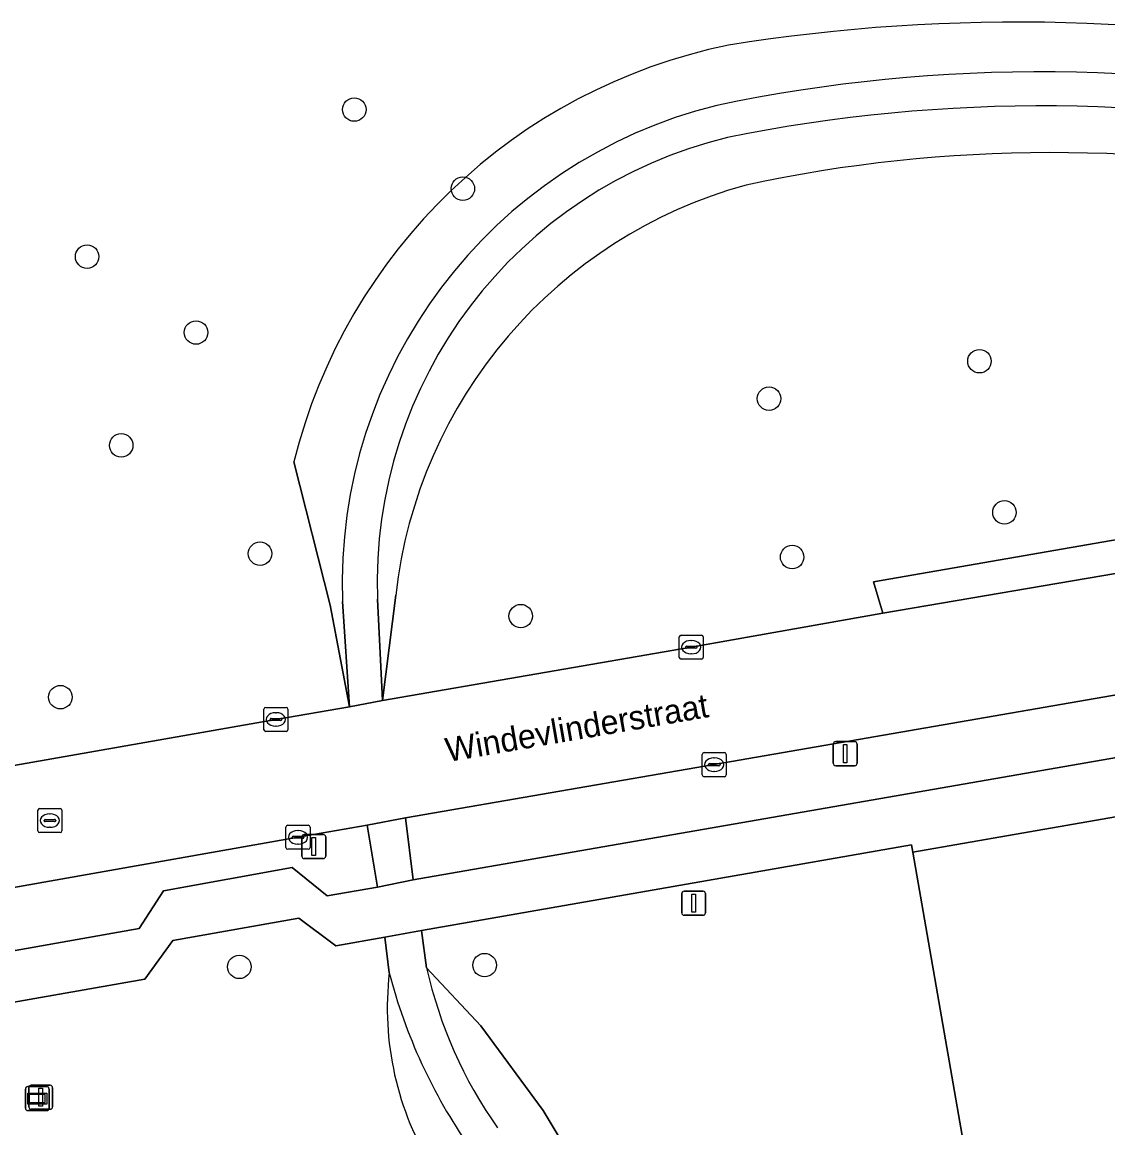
# Model space of a CAD drawing. Extents: x 162879 to 165540, y 384011 to 385181.
# Drawn here: x 164349.04 to 164394.26, y 384881.82 to 384927.86 of the extents above; entities that cross this region are included whole.
import ezdxf

# ---------------------------------------------------------------- set-up
doc = ezdxf.new("R2010")
doc.units = 0
for name, color, linetype in [('IMGEO_Boom', 7, 'Continuous'), ('IMGEO_Groenvoorziening', 7, 'Continuous'), ('IMGEO_Haag', 7, 'Continuous'), ('IMGEO_Kolk', 7, 'Continuous'), ('IMGEO_Lichtmast', 7, 'Continuous'), ('IMGEO_Openbare_ruimte_label', 7, 'Continuous'), ('IMGEO_Pand', 7, 'Continuous'), ('IMGEO_Rijbaan_lokaal_open', 7, 'Continuous'), ('IMGEO_Rioolput', 7, 'Continuous'), ('IMGEO_Verkeersbordpaal', 7, 'Continuous'), ('IMGEO_Verklikker', 7, 'Continuous'), ('IMGEO_Vlaggenmast', 7, 'Continuous'), ('IMGEO_Voetpad_gesloten', 7, 'Continuous'), ('IMGEO_Voetpad_open', 7, 'Continuous')]:
    doc.layers.add(name, color=color, linetype=linetype)

msp = doc.modelspace()

# ---------------------------------------------------------------- linework, layer by layer
at = {"layer": 'IMGEO_Boom'}
for centre in [(164362.877, 384924.218), (164367.397, 384920.926), (164351.75, 384918.095), (164356.288, 384914.936), (164388.909, 384913.741), (164380.147, 384912.182), (164353.172, 384910.237), (164389.949, 384907.447), (164358.952, 384905.728), (164381.11, 384905.587), (164369.808, 384903.129), (164350.638, 384899.753), (164358.091, 384888.523), (164368.304, 384888.597)]:
    msp.add_circle(centre, 0.489, dxfattribs=at)
at = {"layer": 'IMGEO_Groenvoorziening'}
for points in [[(164364.602, 384904.006), (164364.055, 384899.618), (164376.909, 384901.833), (164384.882, 384903.246), (164384.5, 384904.561), (164415.099, 384909.871), (164426.153, 384845.711)], [(164424.602, 384845.653), (164420.558, 384837.729), (164416.717, 384830.079), (164416.825, 384829.956), (164417.899, 384829.423), (164418.868, 384831.373), (164426.153, 384845.711), (164415.099, 384909.871), (164384.5, 384904.561), (164384.882, 384903.246), (164395.224, 384905.013), (164396.438, 384905.252), (164397.133, 384905.389), (164408.44, 384907.399)], [(164335.24, 384894.555), (164335.956, 384894.69), (164336.274, 384894.735), (164359.614, 384898.825), (164362.674, 384899.357), (164361.866, 384903.582), (164360.36, 384909.557)], [(164360.36, 384909.557), (164361.866, 384903.582), (164362.674, 384899.357), (164362.381, 384903.737)], [(164363.844, 384903.827), (164364.055, 384899.618), (164364.602, 384904.006)], [(164331.073, 384886.074), (164353.918, 384890.128), (164354.935, 384891.689), (164360.296, 384892.656), (164361.749, 384891.483), (164363.843, 384891.845), (164363.408, 384894.423), (164360.533, 384893.919), (164337.156, 384889.792), (164336.835, 384889.729), (164336.11, 384889.587), (164335.381, 384889.417)], [(164413.273, 384819.702), (164414.028, 384821.278), (164411.891, 384820.821), (164410.217, 384820.529), (164399.147, 384818.6), (164386.131, 384893.296), (164386.081, 384893.604), (164365.679, 384890.032), (164365.887, 384888.485), (164368.151, 384886.072), (164370.745, 384882.539), (164375.838, 384874.063)], [(164364.336, 384888.28), (164364.147, 384889.763), (164362.112, 384889.402), (164360.574, 384890.555), (164355.327, 384889.627), (164354.16, 384888.007), (164330.526, 384883.863)], [(164375.838, 384874.063), (164370.745, 384882.539), (164368.151, 384886.072), (164365.887, 384888.485)]]:
    msp.add_lwpolyline(points, dxfattribs=at)
msp.add_lwpolyline([(164365.331, 384892.141), (164398.442, 384897.913), (164397.999, 384900.415), (164397.373, 384900.342), (164396.211, 384900.134), (164377.867, 384896.944), (164365.016, 384894.726)], close=True, dxfattribs=at)
for centre, radius, start, end in [((164390.5, 384851.951), 75.909, 77.8461, 99.12881), ((164390.5, 384851.951), 75.909, 77.8461, 99.12881), ((164383.162, 384903.874), 23.5, 101.5499, 166.0059), ((164383.162, 384903.874), 23.5, 101.5499, 166.0059), ((164391.449, 384860.119), 65.671, 77.08677, 101.84702), ((164382.908, 384904.455), 20.54, 103.9198, 182.0021), ((164391.519, 384858.417), 65.955, 77.49864, 101.45927), ((164382.914, 384904.512), 19.083, 103.6348, 182.0574), ((164391.901, 384861.951), 60.476, 78.01144, 102.12914), ((164391.901, 384861.951), 60.476, 78.01144, 102.12914), ((164384.507, 384901.763), 20.031, 105.3822, 173.5712), ((164384.507, 384901.763), 20.031, 105.3822, 173.5712), ((164384.047, 384892.553), 18.61, 192.6275, 215.2225), ((164376.984, 384886.811), 12.733, 173.3755, 211.8406), ((164376.984, 384886.811), 12.733, 173.3755, 211.8406), ((164386.078, 384893.891), 22.455, 194.4709, 214.94)]:
    msp.add_arc(centre, radius, start, end, dxfattribs=at)
at = {"layer": 'IMGEO_Haag'}
msp.add_lwpolyline([(164424.602, 384845.653), (164420.558, 384837.729), (164416.717, 384830.079), (164416.825, 384829.956), (164417.899, 384829.423), (164418.868, 384831.373), (164426.153, 384845.711), (164415.099, 384909.871), (164384.5, 384904.561), (164384.882, 384903.246), (164395.224, 384905.013), (164396.438, 384905.252), (164397.133, 384905.389), (164408.44, 384907.399), (164414.013, 384908.39)], dxfattribs=at)
at = {"layer": 'IMGEO_Kolk'}
for p, q in [((164376.409, 384901.409), (164376.409, 384902.261)), ((164376.484, 384902.335), (164377.336, 384902.335)), ((164377.41, 384902.261), (164377.41, 384901.409)), ((164376.668, 384901.829), (164376.668, 384901.841)), ((164377.106, 384901.792), (164376.708, 384901.792)), ((164376.711, 384901.878), (164377.109, 384901.878)), ((164376.897, 384902.115), (164376.922, 384902.115)), ((164377.152, 384901.841), (164377.152, 384901.829)), ((164377.336, 384901.335), (164376.484, 384901.335)), ((164376.92, 384901.555), (164376.895, 384901.555)), ((164359.113, 384898.4), (164359.113, 384899.252)), ((164359.188, 384899.326), (164360.04, 384899.326)), ((164359.601, 384899.106), (164359.626, 384899.106)), ((164360.114, 384899.252), (164360.114, 384898.4)), ((164359.372, 384898.82), (164359.372, 384898.832)), ((164359.81, 384898.783), (164359.412, 384898.783)), ((164359.415, 384898.869), (164359.813, 384898.869)), ((164359.856, 384898.832), (164359.856, 384898.82)), ((164360.04, 384898.326), (164359.188, 384898.326)), ((164359.624, 384898.546), (164359.599, 384898.546)), ((164377.366, 384896.517), (164377.366, 384897.369)), ((164377.441, 384897.443), (164378.293, 384897.443)), ((164377.854, 384897.223), (164377.879, 384897.223)), ((164378.367, 384897.369), (164378.367, 384896.517)), ((164377.625, 384896.937), (164377.625, 384896.949)), ((164378.063, 384896.9), (164377.665, 384896.9)), ((164377.668, 384896.986), (164378.066, 384896.986)), ((164378.109, 384896.949), (164378.109, 384896.937)), ((164378.293, 384896.443), (164377.441, 384896.443)), ((164377.877, 384896.663), (164377.852, 384896.663)), ((164360.107, 384894.419), (164360.959, 384894.419)), ((164360.032, 384893.493), (164360.032, 384894.345)), ((164360.334, 384893.962), (164360.732, 384893.962)), ((164360.52, 384894.199), (164360.545, 384894.199)), ((164361.033, 384894.345), (164361.033, 384893.493)), ((164360.291, 384893.913), (164360.291, 384893.925)), ((164360.729, 384893.876), (164360.331, 384893.876)), ((164360.543, 384893.639), (164360.518, 384893.639)), ((164360.775, 384893.925), (164360.775, 384893.913)), ((164360.959, 384893.419), (164360.107, 384893.419))]:
    msp.add_line(p, q, dxfattribs=at)
for points in [[(164376.409, 384901.409), (164376.409, 384902.261)], [(164376.484, 384902.335), (164377.336, 384902.335)], [(164377.41, 384902.261), (164377.41, 384901.409)], [(164377.336, 384901.335), (164376.484, 384901.335)], [(164359.113, 384898.4), (164359.113, 384899.252)], [(164359.188, 384899.326), (164360.04, 384899.326)], [(164360.114, 384899.252), (164360.114, 384898.4)], [(164360.04, 384898.326), (164359.188, 384898.326)], [(164377.366, 384896.517), (164377.366, 384897.369)], [(164377.441, 384897.443), (164378.293, 384897.443)], [(164378.367, 384897.369), (164378.367, 384896.517)], [(164378.293, 384896.443), (164377.441, 384896.443)], [(164360.107, 384894.419), (164360.959, 384894.419)], [(164360.032, 384893.493), (164360.032, 384894.345)], [(164361.033, 384894.345), (164361.033, 384893.493)], [(164360.959, 384893.419), (164360.107, 384893.419)]]:
    msp.add_lwpolyline(points, dxfattribs=at)
for centre, radius, start, end in [((164376.486, 384902.259), 0.0765, 91.552, 178.448), ((164376.486, 384902.259), 0.0765, 91.552, 178.448), ((164377.334, 384902.259), 0.0765, 1.552, 88.448), ((164377.334, 384902.259), 0.0765, 1.552, 88.448), ((164376.708, 384901.838), 0.0403, 85.8775, 175.7526), ((164376.705, 384901.828), 0.0366, 178.938, 274.7102), ((164377.109, 384901.835), 0.043, 264.8664, 352.4533), ((164377.113, 384901.84), 0.0386, 1.7309, 96.639), ((164376.486, 384901.411), 0.0765, 181.552, 268.448), ((164376.486, 384901.411), 0.0765, 181.552, 268.448), ((164377.334, 384901.411), 0.0765, 271.552, 358.448), ((164377.334, 384901.411), 0.0765, 271.552, 358.448), ((164359.19, 384899.25), 0.0765, 91.552, 178.448), ((164359.19, 384899.25), 0.0765, 91.552, 178.448), ((164360.038, 384899.25), 0.0765, 1.552, 88.448), ((164360.038, 384899.25), 0.0765, 1.552, 88.448), ((164359.412, 384898.829), 0.0403, 85.8775, 175.7526), ((164359.409, 384898.819), 0.0366, 178.938, 274.7102), ((164359.813, 384898.826), 0.043, 264.8664, 352.4533), ((164359.817, 384898.831), 0.0386, 1.7309, 96.639), ((164359.19, 384898.402), 0.0765, 181.552, 268.448), ((164359.19, 384898.402), 0.0765, 181.552, 268.448), ((164360.038, 384898.402), 0.0765, 271.552, 358.448), ((164360.038, 384898.402), 0.0765, 271.552, 358.448), ((164377.443, 384897.367), 0.0765, 91.552, 178.448), ((164377.443, 384897.367), 0.0765, 91.552, 178.448), ((164378.291, 384897.367), 0.0765, 1.552, 88.448), ((164378.291, 384897.367), 0.0765, 1.552, 88.448), ((164377.665, 384896.946), 0.0403, 85.8775, 175.7526), ((164377.662, 384896.936), 0.0366, 178.938, 274.7102), ((164378.066, 384896.943), 0.043, 264.8664, 352.4533), ((164378.07, 384896.948), 0.0386, 1.7309, 96.639), ((164377.443, 384896.519), 0.0765, 181.552, 268.448), ((164377.443, 384896.519), 0.0765, 181.552, 268.448), ((164378.291, 384896.519), 0.0765, 271.552, 358.448), ((164378.291, 384896.519), 0.0765, 271.552, 358.448), ((164360.109, 384894.343), 0.0765, 91.552, 178.448), ((164360.109, 384894.343), 0.0765, 91.552, 178.448), ((164360.957, 384894.343), 0.0765, 1.552, 88.448), ((164360.957, 384894.343), 0.0765, 1.552, 88.448), ((164360.331, 384893.922), 0.0403, 85.8775, 175.7526), ((164360.736, 384893.924), 0.0386, 1.7309, 96.639), ((164360.109, 384893.495), 0.0765, 181.552, 268.448), ((164360.109, 384893.495), 0.0765, 181.552, 268.448), ((164360.328, 384893.912), 0.0366, 178.938, 274.7102), ((164360.732, 384893.919), 0.043, 264.8664, 352.4533), ((164360.957, 384893.495), 0.0765, 271.552, 358.448), ((164360.957, 384893.495), 0.0765, 271.552, 358.448)]:
    msp.add_arc(centre, radius, start, end, dxfattribs=at)
for centre, major_axis, ratio, start_param, end_param in [((164376.896, 384901.835), (-0.387, 0.002), 0.722429, 4.712389, 7.853982), ((164376.921, 384901.835), (-0.39, 0.002), 0.717154, 1.570796, 4.712389), ((164359.6, 384898.826), (-0.387, 0.002), 0.722429, 4.712389, 7.853982), ((164359.625, 384898.826), (-0.39, 0.002), 0.717154, 1.570796, 4.712389), ((164377.853, 384896.943), (-0.387, 0.002), 0.722429, 4.712389, 7.853982), ((164377.878, 384896.943), (-0.39, 0.002), 0.717154, 1.570796, 4.712389), ((164360.519, 384893.919), (-0.387, 0.002), 0.722429, 4.712389, 7.853982), ((164360.544, 384893.919), (-0.39, 0.002), 0.717154, 1.570796, 4.712389)]:
    msp.add_ellipse(centre, major_axis=major_axis, ratio=ratio, start_param=start_param, end_param=end_param, dxfattribs=at)
at = {"layer": 'IMGEO_Lichtmast'}
for p, q in [((164382.822, 384897.001), (164382.822, 384897.801)), ((164382.822, 384897.801), (164382.822, 384897.001)), ((164382.922, 384897.901), (164383.712, 384897.901)), ((164383.712, 384897.901), (164382.922, 384897.901)), ((164383.812, 384897.801), (164383.812, 384897.001)), ((164383.812, 384897.001), (164383.812, 384897.801)), ((164383.712, 384896.901), (164382.922, 384896.901)), ((164382.922, 384896.901), (164383.712, 384896.901)), ((164360.795, 384894.034), (164361.585, 384894.034)), ((164361.585, 384894.034), (164360.795, 384894.034)), ((164360.695, 384893.134), (164360.695, 384893.934)), ((164360.695, 384893.934), (164360.695, 384893.134)), ((164361.685, 384893.934), (164361.685, 384893.134)), ((164361.685, 384893.134), (164361.685, 384893.934)), ((164361.585, 384893.034), (164360.795, 384893.034)), ((164360.795, 384893.034), (164361.585, 384893.034))]:
    msp.add_line(p, q, dxfattribs=at)
for points in [[(164383.242, 384897.776), (164383.392, 384897.776), (164383.392, 384897.026), (164383.242, 384897.026), (164383.242, 384897.776)], [(164361.115, 384893.909), (164361.265, 384893.909), (164361.265, 384893.159), (164361.115, 384893.159), (164361.115, 384893.909)]]:
    msp.add_lwpolyline(points, dxfattribs=at)
for centre, start, end in [((164382.922, 384897.801), 90, 180), ((164382.922, 384897.801), 90, 180), ((164383.712, 384897.801), 0, 90), ((164383.712, 384897.801), 360, 90), ((164382.922, 384897.001), 180, 270), ((164382.922, 384897.001), 180, 270), ((164383.712, 384897.001), 270, 0), ((164383.712, 384897.001), 270, 0), ((164360.795, 384893.934), 90, 180), ((164360.795, 384893.934), 90, 180), ((164361.585, 384893.934), 0, 90), ((164361.585, 384893.934), 360, 90), ((164360.795, 384893.134), 180, 270), ((164360.795, 384893.134), 180, 270), ((164361.585, 384893.134), 270, 0), ((164361.585, 384893.134), 270, 0)]:
    msp.add_arc(centre, 0.1, start, end, dxfattribs=at)
at = {"layer": 'IMGEO_Pand'}
msp.add_lwpolyline([(164400.467, 384876.486), (164399.665, 384881.09), (164401.123, 384881.344), (164400.225, 384886.496), (164400.441, 384886.533), (164398.875, 384895.517), (164386.131, 384893.296), (164399.147, 384818.6), (164410.217, 384820.529), (164410.165, 384820.825), (164409.108, 384826.891)], close=True, dxfattribs=at)
at = {"layer": 'IMGEO_Rijbaan_lokaal_open'}
msp.add_lwpolyline([(164384.882, 384903.246), (164376.909, 384901.833), (164364.055, 384899.618), (164362.674, 384899.357), (164359.614, 384898.825), (164336.274, 384894.735), (164335.956, 384894.69), (164336.835, 384889.729), (164337.156, 384889.792), (164360.533, 384893.919), (164363.408, 384894.423), (164365.016, 384894.726), (164377.867, 384896.944), (164396.211, 384900.134), (164397.373, 384900.342), (164396.438, 384905.252), (164395.224, 384905.013)], close=True, dxfattribs=at)
at = {"layer": 'IMGEO_Rioolput'}
for p, q in [((164349.7, 384894.19), (164349.7, 384895.042)), ((164349.775, 384895.116), (164350.627, 384895.116)), ((164350.188, 384894.896), (164350.213, 384894.896)), ((164350.701, 384895.042), (164350.701, 384894.19)), ((164349.959, 384894.61), (164349.959, 384894.622)), ((164350.397, 384894.573), (164349.999, 384894.573)), ((164350.002, 384894.659), (164350.4, 384894.659)), ((164350.443, 384894.622), (164350.443, 384894.61)), ((164350.627, 384894.116), (164349.775, 384894.116)), ((164350.211, 384894.336), (164350.186, 384894.336))]:
    msp.add_line(p, q, dxfattribs=at)
for points in [[(164349.7, 384894.19), (164349.7, 384895.042)], [(164349.775, 384895.116), (164350.627, 384895.116)], [(164350.701, 384895.042), (164350.701, 384894.19)], [(164350.627, 384894.116), (164349.775, 384894.116)]]:
    msp.add_lwpolyline(points, dxfattribs=at)
for centre, radius, start, end in [((164349.777, 384895.04), 0.0765, 91.552, 178.448), ((164349.777, 384895.04), 0.0765, 91.552, 178.448), ((164350.625, 384895.04), 0.0765, 1.552, 88.448), ((164350.625, 384895.04), 0.0765, 1.552, 88.448), ((164349.999, 384894.619), 0.0403, 85.8775, 175.7526), ((164349.996, 384894.609), 0.0366, 178.938, 274.7102), ((164350.4, 384894.616), 0.043, 264.8664, 352.4533), ((164350.404, 384894.621), 0.0386, 1.7309, 96.639), ((164349.777, 384894.192), 0.0765, 181.552, 268.448), ((164349.777, 384894.192), 0.0765, 181.552, 268.448), ((164350.625, 384894.192), 0.0765, 271.552, 358.448), ((164350.625, 384894.192), 0.0765, 271.552, 358.448)]:
    msp.add_arc(centre, radius, start, end, dxfattribs=at)
for centre, major_axis, ratio, start_param, end_param in [((164350.187, 384894.616), (-0.387, 0.002), 0.722429, 4.712389, 7.853982), ((164350.212, 384894.616), (-0.39, 0.002), 0.717154, 1.570796, 4.712389)]:
    msp.add_ellipse(centre, major_axis=major_axis, ratio=ratio, start_param=start_param, end_param=end_param, dxfattribs=at)
at = {"layer": 'IMGEO_Verkeersbordpaal'}
for p, q in [((164376.611, 384891.673), (164377.401, 384891.673)), ((164377.401, 384891.673), (164376.611, 384891.673)), ((164376.511, 384890.773), (164376.511, 384891.573)), ((164376.511, 384891.573), (164376.511, 384890.773)), ((164377.501, 384891.573), (164377.501, 384890.773)), ((164377.501, 384890.773), (164377.501, 384891.573)), ((164377.401, 384890.673), (164376.611, 384890.673)), ((164376.611, 384890.673), (164377.401, 384890.673))]:
    msp.add_line(p, q, dxfattribs=at)
msp.add_lwpolyline([(164376.931, 384891.548), (164377.081, 384891.548), (164377.081, 384890.798), (164376.931, 384890.798), (164376.931, 384891.548)], dxfattribs=at)
for centre, start, end in [((164376.611, 384891.573), 90, 180), ((164376.611, 384891.573), 90, 180), ((164377.401, 384891.573), 0, 90), ((164377.401, 384891.573), 360, 90), ((164376.611, 384890.773), 180, 270), ((164376.611, 384890.773), 180, 270), ((164377.401, 384890.773), 270, 0), ((164377.401, 384890.773), 270, 0)]:
    msp.add_arc(centre, 0.1, start, end, dxfattribs=at)
at = {"layer": 'IMGEO_Verklikker'}
for p, q in [((164349.179, 384882.638), (164349.179, 384883.438)), ((164349.179, 384883.438), (164349.179, 384882.638)), ((164349.279, 384883.538), (164350.069, 384883.538)), ((164350.069, 384883.538), (164349.279, 384883.538)), ((164350.169, 384883.438), (164350.169, 384882.638)), ((164350.169, 384882.638), (164350.169, 384883.438)), ((164350.069, 384882.538), (164349.279, 384882.538)), ((164349.279, 384882.538), (164350.069, 384882.538))]:
    msp.add_line(p, q, dxfattribs=at)
for points in [[(164349.28, 384883.27), (164350.068, 384883.27), (164350.068, 384882.806), (164349.28, 384882.806), (164349.28, 384883.27)], [(164349.345, 384883.205), (164349.345, 384882.871), (164350.003, 384882.871), (164350.003, 384883.205), (164349.345, 384883.205)]]:
    msp.add_lwpolyline(points, dxfattribs=at)
for centre, start, end in [((164349.279, 384883.438), 90, 180), ((164349.279, 384883.438), 90, 180), ((164350.069, 384883.438), 0, 90), ((164350.069, 384883.438), 360, 90), ((164349.279, 384882.638), 180, 270), ((164349.279, 384882.638), 180, 270), ((164350.069, 384882.638), 270, 0), ((164350.069, 384882.638), 270, 0)]:
    msp.add_arc(centre, 0.1, start, end, dxfattribs=at)
at = {"layer": 'IMGEO_Vlaggenmast'}
for p, q in [((164349.326, 384882.693), (164349.326, 384883.493)), ((164349.326, 384883.493), (164349.326, 384882.693)), ((164349.426, 384883.593), (164350.216, 384883.593)), ((164350.216, 384883.593), (164349.426, 384883.593)), ((164350.316, 384883.493), (164350.316, 384882.693)), ((164350.316, 384882.693), (164350.316, 384883.493)), ((164350.216, 384882.593), (164349.426, 384882.593)), ((164349.426, 384882.593), (164350.216, 384882.593))]:
    msp.add_line(p, q, dxfattribs=at)
msp.add_lwpolyline([(164349.746, 384883.468), (164349.896, 384883.468), (164349.896, 384882.718), (164349.746, 384882.718), (164349.746, 384883.468)], dxfattribs=at)
for centre, start, end in [((164349.426, 384883.493), 90, 180), ((164349.426, 384883.493), 90, 180), ((164350.216, 384883.493), 0, 90), ((164350.216, 384883.493), 360, 90), ((164349.426, 384882.693), 180, 270), ((164349.426, 384882.693), 180, 270), ((164350.216, 384882.693), 270, 0), ((164350.216, 384882.693), 270, 0)]:
    msp.add_arc(centre, 0.1, start, end, dxfattribs=at)
at = {"layer": 'IMGEO_Voetpad_gesloten'}
for points in [[(164362.381, 384903.737), (164362.674, 384899.357), (164364.055, 384899.618), (164363.844, 384903.827)], [(164365.887, 384888.485), (164365.679, 384890.032), (164364.147, 384889.763), (164364.336, 384888.28)]]:
    msp.add_lwpolyline(points, dxfattribs=at)
for centre, radius, start, end in [((164391.449, 384860.119), 65.671, 77.08677, 101.84702), ((164382.908, 384904.455), 20.54, 103.9198, 182.0021), ((164391.519, 384858.417), 65.955, 77.49864, 101.45927), ((164382.914, 384904.512), 19.083, 103.6348, 182.0574), ((164384.047, 384892.553), 18.61, 192.6275, 215.2225), ((164386.078, 384893.891), 22.455, 194.4709, 214.94)]:
    msp.add_arc(centre, radius, start, end, dxfattribs=at)
at = {"layer": 'IMGEO_Voetpad_open'}
msp.add_lwpolyline([(164330.526, 384883.863), (164354.16, 384888.007), (164355.327, 384889.627), (164360.574, 384890.555), (164362.112, 384889.402), (164364.147, 384889.763), (164365.679, 384890.032), (164386.081, 384893.604), (164386.131, 384893.296), (164398.875, 384895.517), (164398.442, 384897.913), (164365.331, 384892.141), (164363.843, 384891.845), (164361.749, 384891.483), (164360.296, 384892.656), (164354.935, 384891.689), (164353.918, 384890.128), (164331.073, 384886.074)], dxfattribs=at)
msp.add_lwpolyline([(164363.408, 384894.423), (164363.843, 384891.845), (164365.331, 384892.141), (164365.016, 384894.726)], close=True, dxfattribs=at)

# ---------------------------------------------------------------- texts
at = {"layer": 'IMGEO_Openbare_ruimte_label'}
msp.add_text('Windevlinderstraat', height=1, rotation=9.7824, dxfattribs=at).set_placement((164366.767, 384897.049))

doc.saveas('drawing.dxf')
